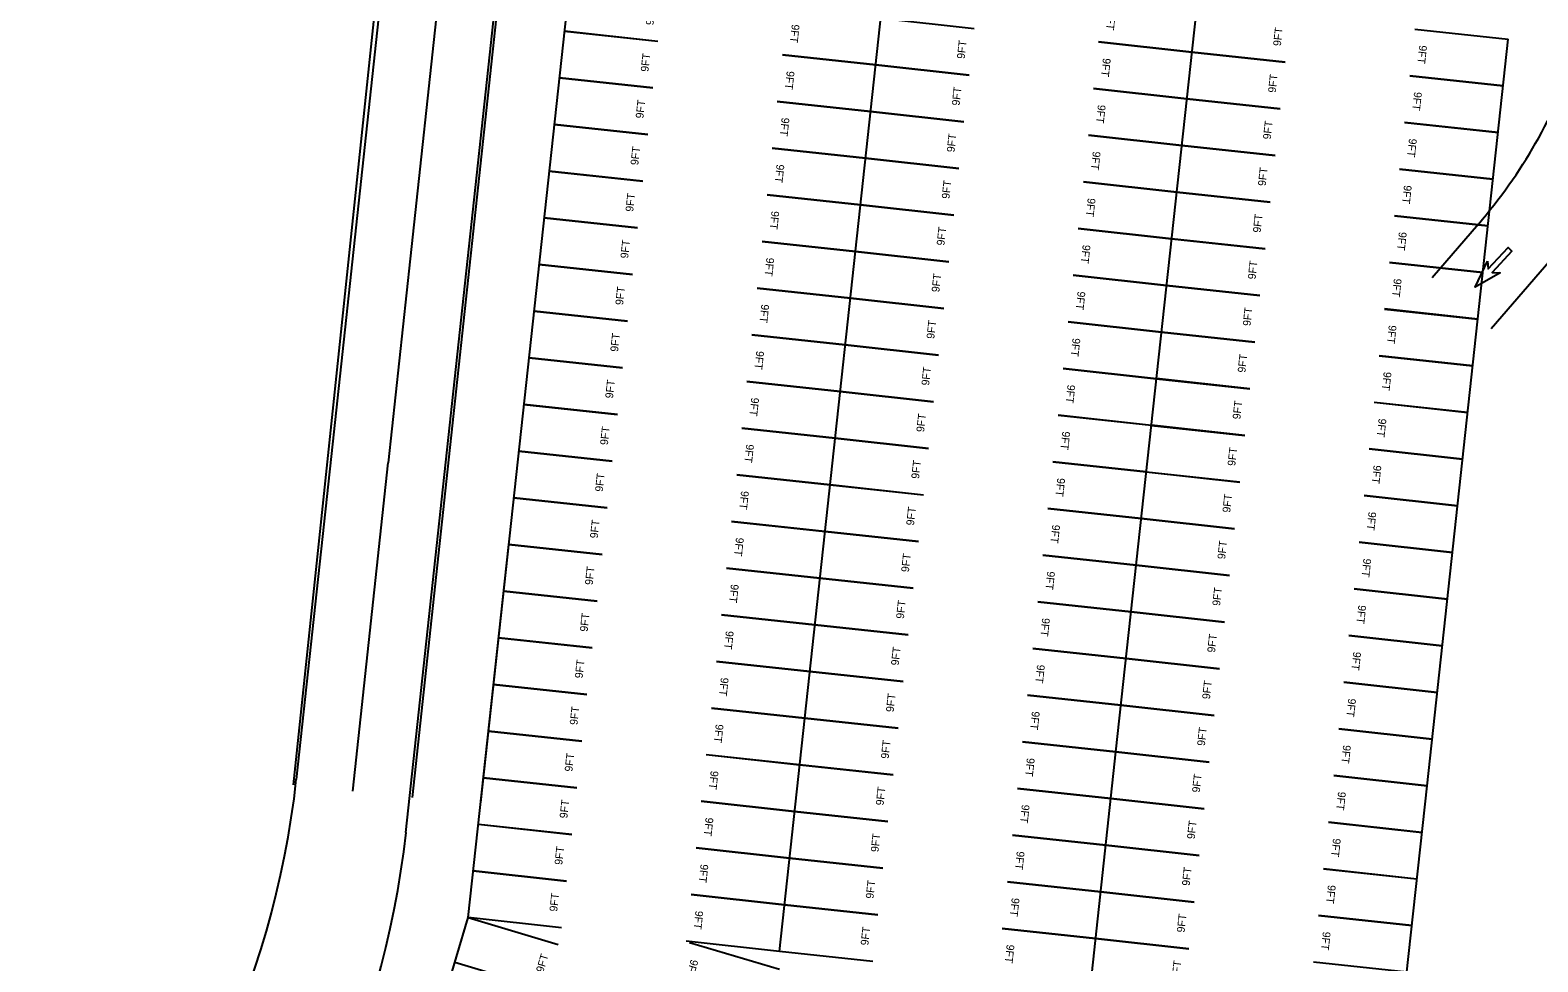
# Model space of a CAD drawing. Extents: x 468143 to 491361, y 1438528 to 1468730.
# Drawn here: x 490794.6 to 491083.6, y 1468125.8 to 1468304.5 of the extents above; entities that cross this region are included whole.
import ezdxf

# ---------------------------------------------------------------- set-up
doc = ezdxf.new("R2010")
doc.units = 0
doc.layers.add('Default', color=7, linetype='Continuous')
doc.layers.add('Xreference_dp', color=7, linetype='Continuous')

# ---------------------------------------------------------------- blocks, each defined once
blk = doc.blocks.new('DAThru_1')
at = {"layer": 'Default'}
blk.add_lwpolyline([(4.58, -1.67), (5.58, -0.5), (0, -0.5), (0, 0.5), (5.58, 0.5), (4.58, 1.67), (9.83, 0), (4.58, -1.67)], dxfattribs=at)
blk = doc.blocks.new('STALL 9FT SURFACE LOT')
at = {"layer": 'Default'}
for points in [[(0, 0), (0, 216)], [(108, 216), (108, 0)]]:
    blk.add_lwpolyline(points, dxfattribs=at)
blk.add_text('9FT', height=18, dxfattribs=at).set_placement((35.2, 14.1))

msp = doc.modelspace()

# ---------------------------------------------------------------- linework, layer by layer
at = {"layer": 'Xreference_dp'}
for p, q in [((490943.05, 1468172.56), (490971.23, 1468432.03)), ((490943.05, 1468172.56), (490971.23, 1468432.03)), ((491002.7, 1468166.08), (491030.87, 1468425.55)), ((491002.7, 1468166.08), (491030.87, 1468425.55)), ((490870.16, 1468388.84), (490852.26, 1468222.72)), ((490870.16, 1468388.84), (490852.26, 1468222.72)), ((490866.61, 1468150.63), (490892.03, 1468386.49)), ((490866.61, 1468150.63), (490892.03, 1468386.49)), ((490881.1, 1468387.66), (490867.41, 1468260.66)), ((490881.1, 1468387.66), (490867.41, 1468260.66)), ((490874.63, 1468220.31), (490892.53, 1468386.43)), ((490874.63, 1468220.31), (490892.53, 1468386.43)), ((490880.94, 1468156.38), (490905.75, 1468384.82)), ((490880.94, 1468156.38), (490905.75, 1468384.82)), ((490866.13, 1468360.77), (490844.97, 1468159.77)), ((490866.13, 1468360.77), (490844.97, 1468159.77)), ((491062.34, 1468159.61), (491077.89, 1468302.76)), ((491062.34, 1468159.61), (491077.89, 1468302.76)), ((491072.18, 1468267.32), (491063.29, 1468256.99)), ((491091.03, 1468266.23), (491074.66, 1468247.2)), ((490867.41, 1468260.66), (490863.19, 1468221.54)), ((490867.41, 1468260.66), (490863.19, 1468221.54)), ((490852.26, 1468222.72), (490845.58, 1468160.82)), ((490852.26, 1468222.72), (490845.58, 1468160.82)), ((490856.4, 1468158.54), (490863.19, 1468221.54)), ((490856.4, 1468158.54), (490863.19, 1468221.54)), ((490867.83, 1468157.31), (490874.63, 1468220.31)), ((490867.83, 1468157.31), (490874.63, 1468220.31)), ((490878.54, 1468134.3), (490886.32, 1468205.88)), ((490878.54, 1468134.3), (490886.32, 1468205.88)), ((490938.19, 1468127.83), (490943.05, 1468172.56)), ((490938.19, 1468127.83), (490943.05, 1468172.56)), ((490996.87, 1468112.4), (491002.7, 1468166.08)), ((490996.87, 1468112.4), (491002.7, 1468166.08)), ((491056.51, 1468105.92), (491062.34, 1468159.61)), ((491056.51, 1468105.92), (491062.34, 1468159.61)), ((490868.24, 1468099.81), (490878.54, 1468134.3)), ((490868.24, 1468099.81), (490878.54, 1468134.3))]:
    msp.add_line(p, q, dxfattribs=at)
for centre, radius, start, end in [((490996.39, 1468332.55), 100, 319.2848, 341.094), ((490431.59, 1468234.89), 677.15, 342.89677, 2.27933), ((490432.26, 1468234.98), 670.5, 344.85691, 356.93575), ((490432.26, 1468234.98), 671, 344.85691, 356.93133), ((490432.26, 1468234.98), 672.5, 344.85691, 356.9181), ((490675.95, 1468179.11), 170.62, 314.0456, 353.8481), ((490675.95, 1468179.11), 170.62, 314.0456, 353.8481), ((490696.76, 1468168.93), 170.84, 314.0456, 353.8481), ((490696.76, 1468168.93), 170.84, 314.0456, 353.8481)]:
    msp.add_arc(centre, radius, start, end, dxfattribs=at)

# ---------------------------------------------------------------- block references
for p, xscale, yscale, rotation in [((490914.9, 1468302.35), 0.08333072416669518, 0.08333072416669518, 83.80223830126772), ((490914.9, 1468302.35), 0.08333072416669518, 0.08333072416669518, 83.80223830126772), ((490939.73, 1468308.71), 0.08333072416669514, 0.08333072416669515, -96.19776169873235), ((490939.73, 1468308.71), 0.08333072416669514, 0.08333072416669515, -96.19776169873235), ((491000.35, 1468311.18), 0.08333072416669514, 0.08333072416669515, -96.19776169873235), ((491000.35, 1468311.18), 0.08333072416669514, 0.08333072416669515, -96.19776169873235), ((491035.16, 1468298.35), 0.08333072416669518, 0.08333072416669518, 83.80223830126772), ((491035.16, 1468298.35), 0.08333072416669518, 0.08333072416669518, 83.80223830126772), ((490974.55, 1468295.88), 0.08333072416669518, 0.08333072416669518, 83.80223830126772), ((490974.55, 1468295.88), 0.08333072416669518, 0.08333072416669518, 83.80223830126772), ((490913.93, 1468293.41), 0.08333072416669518, 0.08333072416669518, 83.80223830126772), ((490913.93, 1468293.41), 0.08333072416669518, 0.08333072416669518, 83.80223830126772), ((491060, 1468304.7), 0.08333072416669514, 0.08333072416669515, -96.19776169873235), ((491060, 1468304.7), 0.08333072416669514, 0.08333072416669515, -96.19776169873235), ((490938.76, 1468299.76), 0.08333072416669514, 0.08333072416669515, -96.19776169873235), ((490938.76, 1468299.76), 0.08333072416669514, 0.08333072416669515, -96.19776169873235), ((490999.38, 1468302.23), 0.08333072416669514, 0.08333072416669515, -96.19776169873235), ((490999.38, 1468302.23), 0.08333072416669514, 0.08333072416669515, -96.19776169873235), ((491034.19, 1468289.4), 0.08333072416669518, 0.08333072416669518, 83.80223830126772), ((491034.19, 1468289.4), 0.08333072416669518, 0.08333072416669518, 83.80223830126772), ((490973.57, 1468286.93), 0.08333072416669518, 0.08333072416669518, 83.80223830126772), ((490973.57, 1468286.93), 0.08333072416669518, 0.08333072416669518, 83.80223830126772), ((490912.96, 1468284.46), 0.08333072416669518, 0.08333072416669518, 83.80223830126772), ((490912.96, 1468284.46), 0.08333072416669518, 0.08333072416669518, 83.80223830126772), ((491059.02, 1468295.76), 0.08333072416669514, 0.08333072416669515, -96.19776169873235), ((491059.02, 1468295.76), 0.08333072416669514, 0.08333072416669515, -96.19776169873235), ((490998.4, 1468293.29), 0.08333072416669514, 0.08333072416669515, -96.19776169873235), ((490998.4, 1468293.29), 0.08333072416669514, 0.08333072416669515, -96.19776169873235), ((491033.22, 1468280.45), 0.08333072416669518, 0.08333072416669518, 83.80223830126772), ((491033.22, 1468280.45), 0.08333072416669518, 0.08333072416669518, 83.80223830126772), ((490937.79, 1468290.82), 0.08333072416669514, 0.08333072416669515, -96.19776169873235), ((490937.79, 1468290.82), 0.08333072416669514, 0.08333072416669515, -96.19776169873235), ((490972.6, 1468277.98), 0.08333072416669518, 0.08333072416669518, 83.80223830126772), ((490972.6, 1468277.98), 0.08333072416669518, 0.08333072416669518, 83.80223830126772), ((490911.98, 1468275.51), 0.08333072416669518, 0.08333072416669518, 83.80223830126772), ((490911.98, 1468275.51), 0.08333072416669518, 0.08333072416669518, 83.80223830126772), ((491058.05, 1468286.81), 0.08333072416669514, 0.08333072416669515, -96.19776169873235), ((491058.05, 1468286.81), 0.08333072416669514, 0.08333072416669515, -96.19776169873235), ((490997.43, 1468284.34), 0.08333072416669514, 0.08333072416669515, -96.19776169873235), ((490997.43, 1468284.34), 0.08333072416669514, 0.08333072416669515, -96.19776169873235), ((491032.25, 1468271.51), 0.08333072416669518, 0.08333072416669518, 83.80223830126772), ((491032.25, 1468271.51), 0.08333072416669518, 0.08333072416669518, 83.80223830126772), ((490936.81, 1468281.87), 0.08333072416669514, 0.08333072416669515, -96.19776169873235), ((490936.81, 1468281.87), 0.08333072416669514, 0.08333072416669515, -96.19776169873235), ((490971.63, 1468269.04), 0.08333072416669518, 0.08333072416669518, 83.80223830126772), ((490971.63, 1468269.04), 0.08333072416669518, 0.08333072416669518, 83.80223830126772), ((490911.01, 1468266.57), 0.08333072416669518, 0.08333072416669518, 83.80223830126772), ((490911.01, 1468266.57), 0.08333072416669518, 0.08333072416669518, 83.80223830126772), ((491057.08, 1468277.86), 0.08333072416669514, 0.08333072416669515, -96.19776169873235), ((491057.08, 1468277.86), 0.08333072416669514, 0.08333072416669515, -96.19776169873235), ((490996.46, 1468275.39), 0.08333072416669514, 0.08333072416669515, -96.19776169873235), ((490996.46, 1468275.39), 0.08333072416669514, 0.08333072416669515, -96.19776169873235), ((490935.84, 1468272.92), 0.08333072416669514, 0.08333072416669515, -96.19776169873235), ((490935.84, 1468272.92), 0.08333072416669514, 0.08333072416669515, -96.19776169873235), ((490970.66, 1468260.09), 0.08333072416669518, 0.08333072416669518, 83.80223830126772), ((490970.66, 1468260.09), 0.08333072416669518, 0.08333072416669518, 83.80223830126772), ((491031.28, 1468262.56), 0.08333072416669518, 0.08333072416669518, 83.80223830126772), ((491031.28, 1468262.56), 0.08333072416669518, 0.08333072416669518, 83.80223830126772), ((490910.04, 1468257.62), 0.08333072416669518, 0.08333072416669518, 83.80223830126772), ((490910.04, 1468257.62), 0.08333072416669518, 0.08333072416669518, 83.80223830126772), ((491056.11, 1468268.91), 0.08333072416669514, 0.08333072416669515, -96.19776169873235), ((491056.11, 1468268.91), 0.08333072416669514, 0.08333072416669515, -96.19776169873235), ((490995.49, 1468266.44), 0.08333072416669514, 0.08333072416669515, -96.19776169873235), ((490995.49, 1468266.44), 0.08333072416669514, 0.08333072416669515, -96.19776169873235), ((490934.87, 1468263.97), 0.08333072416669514, 0.08333072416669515, -96.19776169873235), ((490934.87, 1468263.97), 0.08333072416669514, 0.08333072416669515, -96.19776169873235), ((491030.31, 1468253.61), 0.08333072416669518, 0.08333072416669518, 83.80223830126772), ((491030.31, 1468253.61), 0.08333072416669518, 0.08333072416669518, 83.80223830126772), ((490909.07, 1468248.67), 0.08333072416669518, 0.08333072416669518, 83.80223830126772), ((490909.07, 1468248.67), 0.08333072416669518, 0.08333072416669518, 83.80223830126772), ((490969.69, 1468251.14), 0.08333072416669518, 0.08333072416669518, 83.80223830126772), ((490969.69, 1468251.14), 0.08333072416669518, 0.08333072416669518, 83.80223830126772), ((491055.14, 1468259.97), 0.08333072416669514, 0.08333072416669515, -96.19776169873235), ((491055.14, 1468259.97), 0.08333072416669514, 0.08333072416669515, -96.19776169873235), ((490994.52, 1468257.5), 0.08333072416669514, 0.08333072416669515, -96.19776169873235), ((490994.52, 1468257.5), 0.08333072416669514, 0.08333072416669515, -96.19776169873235), ((490933.9, 1468255.03), 0.08333072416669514, 0.08333072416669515, -96.19776169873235), ((490933.9, 1468255.03), 0.08333072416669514, 0.08333072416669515, -96.19776169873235), ((491029.34, 1468244.66), 0.08333072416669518, 0.08333072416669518, 83.80223830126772), ((491029.34, 1468244.66), 0.08333072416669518, 0.08333072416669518, 83.80223830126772), ((490908.1, 1468239.72), 0.08333072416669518, 0.08333072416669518, 83.80223830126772), ((490908.1, 1468239.72), 0.08333072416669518, 0.08333072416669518, 83.80223830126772), ((490968.72, 1468242.19), 0.08333072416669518, 0.08333072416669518, 83.80223830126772), ((490968.72, 1468242.19), 0.08333072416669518, 0.08333072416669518, 83.80223830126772), ((491054.17, 1468251.02), 0.08333072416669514, 0.08333072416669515, -96.19776169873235), ((491054.17, 1468251.02), 0.08333072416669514, 0.08333072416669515, -96.19776169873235), ((490993.55, 1468248.55), 0.08333072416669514, 0.08333072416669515, -96.19776169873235), ((490993.55, 1468248.55), 0.08333072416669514, 0.08333072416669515, -96.19776169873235), ((490932.93, 1468246.08), 0.08333072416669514, 0.08333072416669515, -96.19776169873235), ((490932.93, 1468246.08), 0.08333072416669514, 0.08333072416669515, -96.19776169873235), ((491028.36, 1468235.72), 0.08333072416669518, 0.08333072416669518, 83.80223830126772), ((491028.36, 1468235.72), 0.08333072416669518, 0.08333072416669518, 83.80223830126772), ((490967.74, 1468233.25), 0.08333072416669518, 0.08333072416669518, 83.80223830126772), ((490967.74, 1468233.25), 0.08333072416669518, 0.08333072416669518, 83.80223830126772), ((491053.19, 1468242.07), 0.08333072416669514, 0.08333072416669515, -96.19776169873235), ((491053.19, 1468242.07), 0.08333072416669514, 0.08333072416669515, -96.19776169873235), ((490907.13, 1468230.78), 0.08333072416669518, 0.08333072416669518, 83.80223830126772), ((490907.13, 1468230.78), 0.08333072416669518, 0.08333072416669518, 83.80223830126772), ((490992.58, 1468239.6), 0.08333072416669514, 0.08333072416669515, -96.19776169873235), ((490992.58, 1468239.6), 0.08333072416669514, 0.08333072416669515, -96.19776169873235), ((490931.96, 1468237.13), 0.08333072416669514, 0.08333072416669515, -96.19776169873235), ((490931.96, 1468237.13), 0.08333072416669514, 0.08333072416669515, -96.19776169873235), ((491027.39, 1468226.77), 0.08333072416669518, 0.08333072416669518, 83.80223830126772), ((491027.39, 1468226.77), 0.08333072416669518, 0.08333072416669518, 83.80223830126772), ((490966.77, 1468224.3), 0.08333072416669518, 0.08333072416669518, 83.80223830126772), ((490966.77, 1468224.3), 0.08333072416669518, 0.08333072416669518, 83.80223830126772), ((490906.15, 1468221.83), 0.08333072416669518, 0.08333072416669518, 83.80223830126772), ((490906.15, 1468221.83), 0.08333072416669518, 0.08333072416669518, 83.80223830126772), ((490991.6, 1468230.66), 0.08333072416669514, 0.08333072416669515, -96.19776169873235), ((490991.6, 1468230.66), 0.08333072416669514, 0.08333072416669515, -96.19776169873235), ((491052.22, 1468233.13), 0.08333072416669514, 0.08333072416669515, -96.19776169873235), ((491052.22, 1468233.13), 0.08333072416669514, 0.08333072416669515, -96.19776169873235), ((490930.98, 1468228.19), 0.08333072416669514, 0.08333072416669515, -96.19776169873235), ((490930.98, 1468228.19), 0.08333072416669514, 0.08333072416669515, -96.19776169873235), ((491026.42, 1468217.82), 0.08333072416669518, 0.08333072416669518, 83.80223830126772), ((491026.42, 1468217.82), 0.08333072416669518, 0.08333072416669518, 83.80223830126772), ((490965.8, 1468215.35), 0.08333072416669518, 0.08333072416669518, 83.80223830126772), ((490965.8, 1468215.35), 0.08333072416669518, 0.08333072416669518, 83.80223830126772), ((490905.18, 1468212.88), 0.08333072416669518, 0.08333072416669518, 83.80223830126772), ((490905.18, 1468212.88), 0.08333072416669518, 0.08333072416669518, 83.80223830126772), ((490990.63, 1468221.71), 0.08333072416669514, 0.08333072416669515, -96.19776169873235), ((490990.63, 1468221.71), 0.08333072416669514, 0.08333072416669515, -96.19776169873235), ((491051.25, 1468224.18), 0.08333072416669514, 0.08333072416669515, -96.19776169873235), ((491051.25, 1468224.18), 0.08333072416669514, 0.08333072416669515, -96.19776169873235), ((490930.01, 1468219.24), 0.08333072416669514, 0.08333072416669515, -96.19776169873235), ((490930.01, 1468219.24), 0.08333072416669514, 0.08333072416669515, -96.19776169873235), ((491025.45, 1468208.88), 0.08333072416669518, 0.08333072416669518, 83.80223830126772), ((491025.45, 1468208.88), 0.08333072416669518, 0.08333072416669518, 83.80223830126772), ((490964.83, 1468206.41), 0.08333072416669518, 0.08333072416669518, 83.80223830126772), ((490964.83, 1468206.41), 0.08333072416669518, 0.08333072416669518, 83.80223830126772), ((490904.21, 1468203.94), 0.08333072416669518, 0.08333072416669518, 83.80223830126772), ((490904.21, 1468203.94), 0.08333072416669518, 0.08333072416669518, 83.80223830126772), ((491050.28, 1468215.23), 0.08333072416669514, 0.08333072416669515, -96.19776169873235), ((491050.28, 1468215.23), 0.08333072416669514, 0.08333072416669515, -96.19776169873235), ((490929.04, 1468210.29), 0.08333072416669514, 0.08333072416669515, -96.19776169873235), ((490929.04, 1468210.29), 0.08333072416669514, 0.08333072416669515, -96.19776169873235), ((490989.66, 1468212.76), 0.08333072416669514, 0.08333072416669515, -96.19776169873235), ((490989.66, 1468212.76), 0.08333072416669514, 0.08333072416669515, -96.19776169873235), ((491024.48, 1468199.93), 0.08333072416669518, 0.08333072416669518, 83.80223830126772), ((491024.48, 1468199.93), 0.08333072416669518, 0.08333072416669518, 83.80223830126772), ((490963.86, 1468197.46), 0.08333072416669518, 0.08333072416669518, 83.80223830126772), ((490963.86, 1468197.46), 0.08333072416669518, 0.08333072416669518, 83.80223830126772), ((490903.24, 1468194.99), 0.08333072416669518, 0.08333072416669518, 83.80223830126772), ((490903.24, 1468194.99), 0.08333072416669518, 0.08333072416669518, 83.80223830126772), ((491049.31, 1468206.28), 0.08333072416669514, 0.08333072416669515, -96.19776169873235), ((491049.31, 1468206.28), 0.08333072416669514, 0.08333072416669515, -96.19776169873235), ((490988.69, 1468203.82), 0.08333072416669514, 0.08333072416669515, -96.19776169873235), ((490988.69, 1468203.82), 0.08333072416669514, 0.08333072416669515, -96.19776169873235), ((491023.51, 1468190.98), 0.08333072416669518, 0.08333072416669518, 83.80223830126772), ((491023.51, 1468190.98), 0.08333072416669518, 0.08333072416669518, 83.80223830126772), ((490928.07, 1468201.35), 0.08333072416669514, 0.08333072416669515, -96.19776169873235), ((490928.07, 1468201.35), 0.08333072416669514, 0.08333072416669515, -96.19776169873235), ((490962.89, 1468188.51), 0.08333072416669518, 0.08333072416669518, 83.80223830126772), ((490962.89, 1468188.51), 0.08333072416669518, 0.08333072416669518, 83.80223830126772), ((490902.27, 1468186.04), 0.08333072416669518, 0.08333072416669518, 83.80223830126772), ((490902.27, 1468186.04), 0.08333072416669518, 0.08333072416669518, 83.80223830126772), ((491048.34, 1468197.34), 0.08333072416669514, 0.08333072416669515, -96.19776169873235), ((491048.34, 1468197.34), 0.08333072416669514, 0.08333072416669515, -96.19776169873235), ((490987.72, 1468194.87), 0.08333072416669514, 0.08333072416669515, -96.19776169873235), ((490987.72, 1468194.87), 0.08333072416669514, 0.08333072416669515, -96.19776169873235), ((491022.53, 1468182.03), 0.08333072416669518, 0.08333072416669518, 83.80223830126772), ((491022.53, 1468182.03), 0.08333072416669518, 0.08333072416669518, 83.80223830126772), ((490927.1, 1468192.4), 0.08333072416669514, 0.08333072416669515, -96.19776169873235), ((490927.1, 1468192.4), 0.08333072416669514, 0.08333072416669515, -96.19776169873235), ((490961.91, 1468179.56), 0.08333072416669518, 0.08333072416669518, 83.80223830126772), ((490961.91, 1468179.56), 0.08333072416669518, 0.08333072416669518, 83.80223830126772), ((490901.3, 1468177.1), 0.08333072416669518, 0.08333072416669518, 83.80223830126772), ((490901.3, 1468177.1), 0.08333072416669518, 0.08333072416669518, 83.80223830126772), ((491047.36, 1468188.39), 0.08333072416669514, 0.08333072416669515, -96.19776169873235), ((491047.36, 1468188.39), 0.08333072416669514, 0.08333072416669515, -96.19776169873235), ((490986.75, 1468185.92), 0.08333072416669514, 0.08333072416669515, -96.19776169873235), ((490986.75, 1468185.92), 0.08333072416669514, 0.08333072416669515, -96.19776169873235), ((490926.13, 1468183.45), 0.08333072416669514, 0.08333072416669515, -96.19776169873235), ((490926.13, 1468183.45), 0.08333072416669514, 0.08333072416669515, -96.19776169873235), ((490960.94, 1468170.62), 0.08333072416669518, 0.08333072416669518, 83.80223830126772), ((490960.94, 1468170.62), 0.08333072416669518, 0.08333072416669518, 83.80223830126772), ((491021.56, 1468173.09), 0.08333072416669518, 0.08333072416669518, 83.80223830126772), ((491021.56, 1468173.09), 0.08333072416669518, 0.08333072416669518, 83.80223830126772), ((490900.32, 1468168.15), 0.08333072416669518, 0.08333072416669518, 83.80223830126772), ((490900.32, 1468168.15), 0.08333072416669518, 0.08333072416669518, 83.80223830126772), ((491046.39, 1468179.44), 0.08333072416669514, 0.08333072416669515, -96.19776169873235), ((491046.39, 1468179.44), 0.08333072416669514, 0.08333072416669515, -96.19776169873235), ((490985.77, 1468176.97), 0.08333072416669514, 0.08333072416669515, -96.19776169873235), ((490985.77, 1468176.97), 0.08333072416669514, 0.08333072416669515, -96.19776169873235), ((490925.15, 1468174.5), 0.08333072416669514, 0.08333072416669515, -96.19776169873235), ((490925.15, 1468174.5), 0.08333072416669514, 0.08333072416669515, -96.19776169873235), ((490959.97, 1468161.67), 0.08333072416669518, 0.08333072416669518, 83.80223830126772), ((490959.97, 1468161.67), 0.08333072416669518, 0.08333072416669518, 83.80223830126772), ((491020.59, 1468164.14), 0.08333072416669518, 0.08333072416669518, 83.80223830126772), ((491020.59, 1468164.14), 0.08333072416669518, 0.08333072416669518, 83.80223830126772), ((490899.35, 1468159.2), 0.08333072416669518, 0.08333072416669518, 83.80223830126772), ((490899.35, 1468159.2), 0.08333072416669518, 0.08333072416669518, 83.80223830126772), ((491045.42, 1468170.5), 0.08333072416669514, 0.08333072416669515, -96.19776169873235), ((491045.42, 1468170.5), 0.08333072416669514, 0.08333072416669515, -96.19776169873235), ((490984.8, 1468168.03), 0.08333072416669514, 0.08333072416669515, -96.19776169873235), ((490984.8, 1468168.03), 0.08333072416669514, 0.08333072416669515, -96.19776169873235), ((490924.18, 1468165.56), 0.08333072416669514, 0.08333072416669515, -96.19776169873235), ((490924.18, 1468165.56), 0.08333072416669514, 0.08333072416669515, -96.19776169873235), ((491019.62, 1468155.19), 0.08333072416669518, 0.08333072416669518, 83.80223830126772), ((491019.62, 1468155.19), 0.08333072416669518, 0.08333072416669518, 83.80223830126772), ((490898.38, 1468150.25), 0.08333072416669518, 0.08333072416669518, 83.80223830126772), ((490898.38, 1468150.25), 0.08333072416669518, 0.08333072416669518, 83.80223830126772), ((490959, 1468152.72), 0.08333072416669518, 0.08333072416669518, 83.80223830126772), ((490959, 1468152.72), 0.08333072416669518, 0.08333072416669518, 83.80223830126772), ((491044.45, 1468161.55), 0.08333072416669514, 0.08333072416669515, -96.19776169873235), ((491044.45, 1468161.55), 0.08333072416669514, 0.08333072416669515, -96.19776169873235), ((490983.83, 1468159.08), 0.08333072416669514, 0.08333072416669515, -96.19776169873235), ((490983.83, 1468159.08), 0.08333072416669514, 0.08333072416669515, -96.19776169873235), ((490923.21, 1468156.61), 0.08333072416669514, 0.08333072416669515, -96.19776169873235), ((490923.21, 1468156.61), 0.08333072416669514, 0.08333072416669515, -96.19776169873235), ((491018.65, 1468146.25), 0.08333072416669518, 0.08333072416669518, 83.80223830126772), ((491018.65, 1468146.25), 0.08333072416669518, 0.08333072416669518, 83.80223830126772), ((490958.03, 1468143.78), 0.08333072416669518, 0.08333072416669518, 83.80223830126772), ((490958.03, 1468143.78), 0.08333072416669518, 0.08333072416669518, 83.80223830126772), ((491043.48, 1468152.6), 0.08333072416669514, 0.08333072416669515, -96.19776169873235), ((491043.48, 1468152.6), 0.08333072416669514, 0.08333072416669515, -96.19776169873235), ((490897.41, 1468141.31), 0.08333072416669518, 0.08333072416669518, 83.80223830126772), ((490897.41, 1468141.31), 0.08333072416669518, 0.08333072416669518, 83.80223830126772), ((490982.86, 1468150.13), 0.08333072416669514, 0.08333072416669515, -96.19776169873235), ((490982.86, 1468150.13), 0.08333072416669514, 0.08333072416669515, -96.19776169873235), ((490922.24, 1468147.66), 0.08333072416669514, 0.08333072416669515, -96.19776169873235), ((490922.24, 1468147.66), 0.08333072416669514, 0.08333072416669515, -96.19776169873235), ((491017.68, 1468137.3), 0.08333072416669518, 0.08333072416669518, 83.80223830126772), ((491017.68, 1468137.3), 0.08333072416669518, 0.08333072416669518, 83.80223830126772), ((490957.06, 1468134.83), 0.08333072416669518, 0.08333072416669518, 83.80223830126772), ((490957.06, 1468134.83), 0.08333072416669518, 0.08333072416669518, 83.80223830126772), ((491042.51, 1468143.66), 0.08333072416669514, 0.08333072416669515, -96.19776169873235), ((491042.51, 1468143.66), 0.08333072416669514, 0.08333072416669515, -96.19776169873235), ((490896.44, 1468132.36), 0.08333072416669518, 0.08333072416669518, 83.80223830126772), ((490896.44, 1468132.36), 0.08333072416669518, 0.08333072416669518, 83.80223830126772), ((490981.89, 1468141.19), 0.08333072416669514, 0.08333072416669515, -96.19776169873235), ((490981.89, 1468141.19), 0.08333072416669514, 0.08333072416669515, -96.19776169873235), ((490921.27, 1468138.72), 0.08333072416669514, 0.08333072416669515, -96.19776169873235), ((490921.27, 1468138.72), 0.08333072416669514, 0.08333072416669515, -96.19776169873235), ((491016.7, 1468128.35), 0.08333072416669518, 0.08333072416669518, 83.80223830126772), ((491016.7, 1468128.35), 0.08333072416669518, 0.08333072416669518, 83.80223830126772), ((490956.09, 1468125.88), 0.08333072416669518, 0.08333072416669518, 83.80223830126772), ((490956.09, 1468125.88), 0.08333072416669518, 0.08333072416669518, 83.80223830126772), ((490893.21, 1468120.53), 0.0833307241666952, 0.08333072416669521, 73.3628576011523), ((490893.21, 1468120.53), 0.0833307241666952, 0.08333072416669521, 73.3628576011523), ((490980.92, 1468132.24), 0.08333072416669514, 0.08333072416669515, -96.19776169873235), ((490980.92, 1468132.24), 0.08333072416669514, 0.08333072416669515, -96.19776169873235), ((491041.53, 1468134.71), 0.08333072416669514, 0.08333072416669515, -96.19776169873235), ((491041.53, 1468134.71), 0.08333072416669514, 0.08333072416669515, -96.19776169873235), ((490920.96, 1468129.55), 0.08333072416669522, 0.08333072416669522, -106.63713591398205), ((490920.96, 1468129.55), 0.08333072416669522, 0.08333072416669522, -106.63713591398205), ((491015.73, 1468119.4), 0.08333072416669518, 0.08333072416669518, 83.80223830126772), ((491015.73, 1468119.4), 0.08333072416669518, 0.08333072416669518, 83.80223830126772)]:
    msp.add_blockref('STALL 9FT SURFACE LOT', p, dxfattribs=dict(at, xscale=xscale, yscale=yscale, rotation=rotation))
at = {"layer": 'Xreference_dp', "rotation": -132.81347421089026}
msp.add_blockref('DAThru_1', (491078.24, 1468262.45), dxfattribs=at)

doc.saveas('drawing.dxf')
